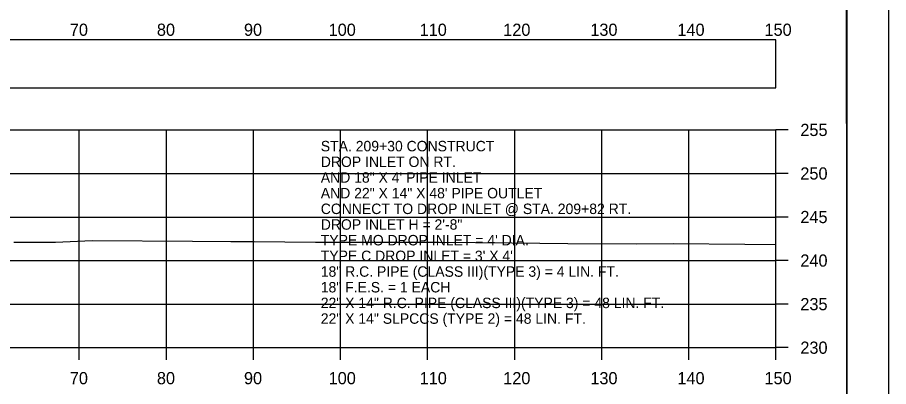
# Model space of a CAD drawing. Extents: x 1369627 to 1374022, y 380035 to 398173.
# Drawn here: x 1372161.4 to 1372261.5, y 381855 to 381897.4 of the extents above; entities that cross this region are included whole.
import ezdxf

# ---------------------------------------------------------------- set-up
doc = ezdxf.new("R2010")
doc.units = 0
for name, color, linetype in [('Default', 7, 'Continuous'), ('R_Axis', 7, 'Continuous'), ('R_Axis Annot', 7, 'Continuous'), ('R_Border', 7, 'Continuous'), ('R_Exist Surface', 7, 'Continuous'), ('R_Grid', 7, 'Continuous'), ('R_No Plot', 7, 'Continuous'), ('R_Water Annot', 7, 'Continuous')]:
    doc.layers.add(name, color=color, linetype=linetype)

msp = doc.modelspace()

# ---------------------------------------------------------------- linework, layer by layer
at = {"layer": 'Default'}
msp.add_lwpolyline([(1371948.53, 381889.28), (1372248.53, 381889.28), (1372248.53, 381894.8), (1371948.53, 381894.8)], close=True, dxfattribs=at)
at = {"layer": 'R_Axis'}
for p, q in [((1372248.53, 381859.46), (1372248.53, 381884.46)), ((1372249.93, 381884.46), (1372248.53, 381884.46)), ((1372249.93, 381879.46), (1372248.53, 381879.46)), ((1372249.93, 381874.46), (1372248.53, 381874.46)), ((1372249.93, 381869.46), (1372248.53, 381869.46)), ((1372249.93, 381864.46), (1372248.53, 381864.46)), ((1371948.53, 381859.46), (1372248.53, 381859.46)), ((1372168.53, 381858.06), (1372168.53, 381859.46)), ((1372178.53, 381858.06), (1372178.53, 381859.46)), ((1372188.53, 381858.06), (1372188.53, 381859.46)), ((1372198.53, 381858.06), (1372198.53, 381859.46)), ((1372208.53, 381858.06), (1372208.53, 381859.46)), ((1372218.53, 381858.06), (1372218.53, 381859.46)), ((1372228.53, 381858.06), (1372228.53, 381859.46)), ((1372238.53, 381858.06), (1372238.53, 381859.46)), ((1372248.53, 381858.06), (1372248.53, 381859.46)), ((1372249.93, 381859.46), (1372248.53, 381859.46))]:
    msp.add_line(p, q, dxfattribs=at)
at = {"layer": 'R_Border'}
msp.add_line((1372256.71, 381749.46), (1372256.71, 381954.92), dxfattribs=at)
at = {"layer": 'R_Exist Surface'}
msp.add_lwpolyline([(1372161.01, 381871.59), (1372165.8, 381871.58), (1372170.01, 381871.76), (1372181.52, 381871.68), (1372185.93, 381871.64), (1372188.62, 381871.63), (1372195.66, 381871.56), (1372209.87, 381871.57), (1372218.21, 381871.5), (1372224.64, 381871.43), (1372232.54, 381871.37), (1372236.72, 381871.42), (1372244.94, 381871.35), (1372248.53, 381871.32)], dxfattribs=at)
at = {"layer": 'R_Grid'}
for p, q in [((1371948.53, 381884.46), (1372248.53, 381884.46)), ((1372168.53, 381859.46), (1372168.53, 381884.46)), ((1372178.53, 381859.46), (1372178.53, 381884.46)), ((1372188.53, 381859.46), (1372188.53, 381884.46)), ((1372198.53, 381859.46), (1372198.53, 381884.46)), ((1372208.53, 381859.46), (1372208.53, 381884.46)), ((1372218.53, 381859.46), (1372218.53, 381884.46)), ((1372228.53, 381859.46), (1372228.53, 381884.46)), ((1372238.53, 381859.46), (1372238.53, 381884.46)), ((1372248.53, 381859.46), (1372248.53, 381884.46)), ((1371948.53, 381879.46), (1372248.53, 381879.46)), ((1371948.53, 381874.46), (1372248.53, 381874.46)), ((1371948.53, 381869.46), (1372248.53, 381869.46)), ((1371948.53, 381864.46), (1372248.53, 381864.46)), ((1371948.53, 381859.46), (1372248.53, 381859.46))]:
    msp.add_line(p, q, dxfattribs=at)
at = {"layer": 'R_No Plot'}
for points in [[(1371928.12, 381958.82), (1372261.46, 381958.82), (1372261.46, 381745.48), (1371928.12, 381745.48)], [(1372174.45, 381954.92), (1372194.07, 381954.92), (1372194.07, 381945.04), (1372210.18, 381945.04), (1372233.38, 381945.04), (1372233.38, 381912.37), (1372256.59, 381912.37), (1372256.71, 381749.46), (1371940.53, 381749.46), (1371940.53, 381954.92)]]:
    msp.add_lwpolyline(points, close=True, dxfattribs=at)

# ---------------------------------------------------------------- texts
at = {"layer": 'R_Axis Annot'}
for s, p in [('70', (1372167.44, 381895.26)), ('80', (1372177.44, 381895.26)), ('90', (1372187.44, 381895.26)), ('100', (1372197.16, 381895.26)), ('110', (1372207.61, 381895.26)), ('120', (1372217.21, 381895.26)), ('130', (1372227.21, 381895.26)), ('140', (1372237.21, 381895.26)), ('150', (1372247.21, 381895.26)), ('255', (1372251.33, 381883.76)), ('250', (1372251.33, 381878.76)), ('245', (1372251.33, 381873.76)), ('240', (1372251.33, 381868.76)), ('235', (1372251.33, 381863.76)), ('230', (1372251.33, 381858.76)), ('70', (1372167.44, 381855.26)), ('80', (1372177.44, 381855.26)), ('90', (1372187.44, 381855.26)), ('100', (1372197.16, 381855.26)), ('110', (1372207.61, 381855.26)), ('120', (1372217.21, 381855.26)), ('130', (1372227.21, 381855.26)), ('140', (1372237.21, 381855.26)), ('150', (1372247.21, 381855.26))]:
    msp.add_text(s, height=1.4, dxfattribs=at).set_placement(p)
at = {"layer": 'R_Water Annot'}
for s, p in [('STA. 209+30 CONSTRUCT', (1372196.26, 381882)), ('DROP INLET ON RT.', (1372196.26, 381880.2)), ('AND 18" X 4\' PIPE INLET', (1372196.26, 381878.4)), ('AND 22" X 14" X 48\' PIPE OUTLET', (1372196.26, 381876.6)), ('CONNECT TO DROP INLET @ STA. 209+82 RT.', (1372196.26, 381874.8)), ('DROP INLET H = 2\'-8"', (1372196.26, 381873)), ("TYPE MO DROP INLET = 4' DIA.", (1372196.26, 381871.2)), ("TYPE C DROP INLET = 3' X 4'", (1372196.26, 381869.4)), ('18" R.C. PIPE (CLASS III)(TYPE 3) = 4 LIN. FT.', (1372196.26, 381867.6)), ('18" F.E.S. = 1 EACH', (1372196.26, 381865.8)), ('22" X 14" R.C. PIPE (CLASS III)(TYPE 3) = 48 LIN. FT.', (1372196.26, 381864)), ('22" X 14" SLPCCS (TYPE 2) = 48 LIN. FT.', (1372196.26, 381862.2))]:
    msp.add_text(s, height=1.2, dxfattribs=at).set_placement(p)

doc.saveas('drawing.dxf')
